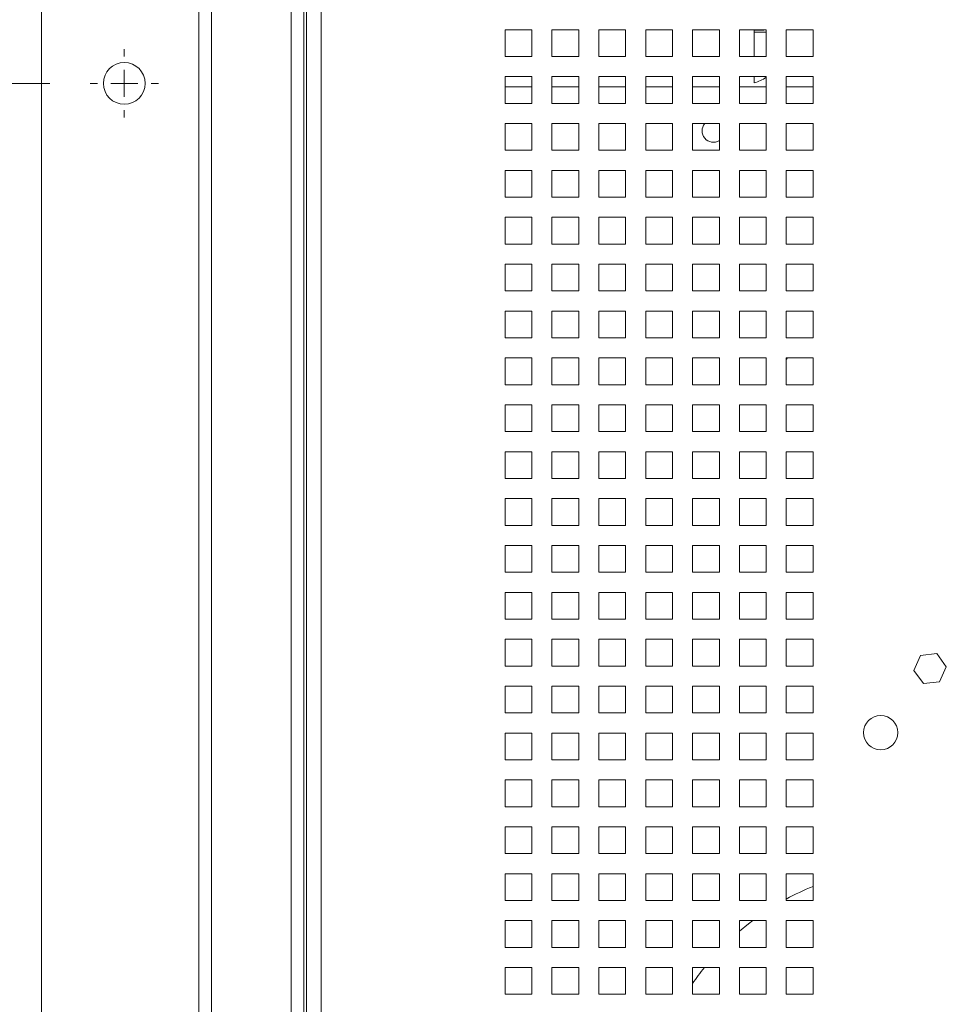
# Model space of a CAD drawing. Header units: inches. Extents: x 1 to 109, y 1 to 85.
# Tile 630 of 656: x 43.57 to 49.34, y 50.42 to 56.54. Entities that reach past the tile are written whole.
import ezdxf

# ---------------------------------------------------------------- set-up
doc = ezdxf.new("R2010")
doc.units = ezdxf.units.IN
doc.header["$MEASUREMENT"] = 0
doc.layers.add('FORMAT', color=7, linetype='Continuous')
doc.styles.add('SLDTEXTSTYLE0', font='GOTHIC.TTF', dxfattribs={"width": 0.913})
doc.dimstyles.new('SLDDIMSTYLE1', dxfattribs={"dimtxt": 0.625, "dimasz": 0.65, "dimexe": 0, "dimexo": 0.0625, "dimgap": 0.15625, "dimtad": 0, "dimtih": 1, "dimtoh": 1, "dimlfac": 1.2, "dimrnd": 1e-09, "dimzin": 12, "dimdsep": 46, "dimtxsty": 'SLDTEXTSTYLE0', "dimblk1": 'NONE', "dimblk2": 'NONE', "dimsah": 1, "dimcen": 0.09, "dimadec": 0, "dimazin": 3, "dimtfac": 1, "dimtofl": 0, "dimtmove": 0, "dimatfit": 3, "dimldrblk": 'NONE', "dimfxl": 1, "dimfrac": 2, "dimtolj": 1, "dimtzin": 12, "dimarcsym": 0})
doc.dimstyles.new('SLDDIMSTYLE3', dxfattribs={"dimtxt": 0.625, "dimasz": 0.65, "dimexe": 0, "dimexo": 0.0625, "dimgap": 0.15625, "dimtad": 0, "dimtih": 1, "dimtoh": 1, "dimlfac": 1.2, "dimrnd": 1e-09, "dimzin": 4, "dimdsep": 46, "dimtxsty": 'SLDTEXTSTYLE0', "dimblk1": 'NONE', "dimblk2": 'NONE', "dimsah": 1, "dimcen": 0.09, "dimadec": 0, "dimazin": 1, "dimtfac": 1, "dimtofl": 0, "dimtmove": 0, "dimatfit": 3, "dimldrblk": 'NONE', "dimfxl": 1, "dimfrac": 2, "dimtolj": 1, "dimtzin": 12, "dimarcsym": 0})

# ---------------------------------------------------------------- blocks, each defined once
blk = doc.blocks.new('_D_13')
at = {"color": 1, "linetype": 'Continuous', "lineweight": 0, "ltscale": 5}
blk.add_line((43.7621, 56.1456), (41.3768, 56.1456), dxfattribs=at)
at = {"color": 1, "linetype": 'Continuous', "lineweight": 0, "ltscale": 5, "char_height": 0.625, "attachment_point": 1, "style": 'SLDTEXTSTYLE0'}
for s, insert in [('2 x ', (37.4671, 56.4479)), ('20.25', (38.7909, 56.4479))]:
    blk.add_mtext(s, dxfattribs=dict(at, insert=insert))
blk = doc.blocks.new('_NONE')
blk = doc.blocks.new('_D_14')
at = {"layer": 'FORMAT', "color": 1, "ltscale": 5}
blk.add_line((43.7621, 60.5206), (41.3768, 60.5206), dxfattribs=at)
at = {"layer": 'FORMAT', "color": 1, "ltscale": 5, "char_height": 0.625, "attachment_point": 1, "style": 'SLDTEXTSTYLE0'}
for s, insert in [('2 X ', (37.3595, 60.8229)), ('25.50', (38.7909, 60.8229))]:
    blk.add_mtext(s, dxfattribs=dict(at, insert=insert))
blk = doc.blocks.new('SW_CENTERMARKSYMBOL_4')
at = {"color": 0, "linetype": 'Continuous', "lineweight": 0, "ltscale": 5}
for p, q in [((0, 0.1667), (0, 0.2133)), ((0, 0), (0, 0.0833)), ((-0.1667, 0), (-0.2133, 0)), ((0, 0), (-0.0833, 0)), ((0, 0), (0, -0.0833)), ((0, 0), (0.0833, 0)), ((0.1667, 0), (0.2133, 0)), ((0, -0.1667), (0, -0.2133))]:
    blk.add_line(p, q, dxfattribs=at)

msp = doc.modelspace()

# ---------------------------------------------------------------- linework, layer by layer
at = {"color": 7, "linetype": 'Continuous', "lineweight": 15, "ltscale": 5}
for p, q in [((43.7096, 62.1519), (43.7096, 39.5144)), ((44.6887, 41.0784), (44.6887, 60.6665)), ((44.7676, 60.6665), (44.7676, 41.0784)), ((45.2635, 41.0784), (45.2635, 60.6665)), ((45.3424, 41.0784), (45.3424, 60.6665)), ((45.3591, 41.0784), (45.3591, 60.6665)), ((45.4502, 41.2223), (45.4502, 60.5376)), ((46.7627, 56.4791), (46.5961, 56.4791)), ((46.5961, 56.4791), (46.5961, 56.3125)), ((46.7627, 56.3125), (46.7627, 56.4791)), ((47.0544, 56.4791), (46.8877, 56.4791)), ((46.8877, 56.4791), (46.8877, 56.3125)), ((47.0544, 56.3125), (47.0544, 56.4791)), ((47.3461, 56.4791), (47.1794, 56.4791)), ((47.1794, 56.4791), (47.1794, 56.3125)), ((47.3461, 56.3125), (47.3461, 56.4791)), ((47.6377, 56.4791), (47.4711, 56.4791)), ((47.4711, 56.4791), (47.4711, 56.3125)), ((47.6377, 56.3125), (47.6377, 56.4791)), ((47.9294, 56.4791), (47.7627, 56.4791)), ((47.7627, 56.4791), (47.7627, 56.3125)), ((47.9294, 56.3125), (47.9294, 56.4791)), ((48.2211, 56.4791), (48.0544, 56.4791)), ((48.0544, 56.4791), (48.0544, 56.3125)), ((48.1442, 56.4791), (48.1453, 56.4766)), ((48.1967, 56.4766), (48.1453, 56.4766)), ((48.1469, 56.4641), (48.1469, 56.4766)), ((48.2211, 56.3125), (48.2211, 56.4791)), ((48.5127, 56.4791), (48.3461, 56.4791)), ((48.3461, 56.4791), (48.3461, 56.3125)), ((48.5127, 56.3125), (48.5127, 56.4791)), ((48.1469, 56.3125), (48.1469, 56.4641)), ((48.1469, 56.4641), (48.2211, 56.4641)), ((46.5961, 56.3125), (46.7627, 56.3125)), ((46.8877, 56.3125), (47.0544, 56.3125)), ((47.1794, 56.3125), (47.3461, 56.3125)), ((47.4711, 56.3125), (47.6377, 56.3125)), ((47.7627, 56.3125), (47.9294, 56.3125)), ((48.0544, 56.3125), (48.2211, 56.3125)), ((48.3461, 56.3125), (48.5127, 56.3125)), ((46.7627, 56.1875), (46.5961, 56.1875)), ((46.5961, 56.1875), (46.5961, 56.0208)), ((46.7627, 56.0208), (46.7627, 56.1875)), ((47.0544, 56.1875), (46.8877, 56.1875)), ((46.8877, 56.1875), (46.8877, 56.0208)), ((47.0544, 56.0208), (47.0544, 56.1875)), ((47.3461, 56.1875), (47.1794, 56.1875)), ((47.1794, 56.1875), (47.1794, 56.0208)), ((47.3461, 56.0208), (47.3461, 56.1875)), ((47.6377, 56.1875), (47.4711, 56.1875)), ((47.4711, 56.1875), (47.4711, 56.0208)), ((47.6377, 56.0208), (47.6377, 56.1875)), ((47.9294, 56.1875), (47.7627, 56.1875)), ((47.7627, 56.1875), (47.7627, 56.0208)), ((47.9294, 56.0208), (47.9294, 56.1875)), ((48.2211, 56.1875), (48.0544, 56.1875)), ((48.0544, 56.1875), (48.0544, 56.0208)), ((48.1469, 56.1486), (48.1469, 56.1875)), ((48.2211, 56.0208), (48.2211, 56.1875)), ((48.5127, 56.1875), (48.3461, 56.1875)), ((48.3461, 56.1875), (48.3461, 56.0208)), ((48.5127, 56.0208), (48.5127, 56.1875)), ((46.7627, 56.1241), (46.5961, 56.1241)), ((47.0544, 56.1241), (46.8877, 56.1241)), ((47.3461, 56.1241), (47.1794, 56.1241)), ((47.6377, 56.1241), (47.4711, 56.1241)), ((47.9294, 56.1241), (47.7627, 56.1241)), ((48.2211, 56.1241), (48.0544, 56.1241)), ((48.5127, 56.1241), (48.3461, 56.1241)), ((46.5961, 56.0208), (46.7627, 56.0208)), ((46.8877, 56.0208), (47.0544, 56.0208)), ((47.1794, 56.0208), (47.3461, 56.0208)), ((47.4711, 56.0208), (47.6377, 56.0208)), ((47.7627, 56.0208), (47.9294, 56.0208)), ((48.0544, 56.0208), (48.2211, 56.0208)), ((48.3461, 56.0208), (48.5127, 56.0208)), ((46.7627, 55.8958), (46.5961, 55.8958)), ((46.5961, 55.8958), (46.5961, 55.7291)), ((46.7627, 55.7291), (46.7627, 55.8958)), ((47.0544, 55.8958), (46.8877, 55.8958)), ((46.8877, 55.8958), (46.8877, 55.7291)), ((47.0544, 55.7291), (47.0544, 55.8958)), ((47.3461, 55.8958), (47.1794, 55.8958)), ((47.1794, 55.8958), (47.1794, 55.7291)), ((47.3461, 55.7291), (47.3461, 55.8958)), ((47.6377, 55.8958), (47.4711, 55.8958)), ((47.4711, 55.8958), (47.4711, 55.7291)), ((47.6377, 55.7291), (47.6377, 55.8958)), ((47.9294, 55.8958), (47.7627, 55.8958)), ((47.7627, 55.8958), (47.7627, 55.7291)), ((47.9294, 55.7291), (47.9294, 55.8958)), ((48.2211, 55.8958), (48.0544, 55.8958)), ((48.0544, 55.8958), (48.0544, 55.7291)), ((48.2211, 55.7291), (48.2211, 55.8958)), ((48.5127, 55.8958), (48.3461, 55.8958)), ((48.3461, 55.8958), (48.3461, 55.7291)), ((48.5127, 55.7291), (48.5127, 55.8958)), ((46.5961, 55.7291), (46.7627, 55.7291)), ((46.8877, 55.7291), (47.0544, 55.7291)), ((47.1794, 55.7291), (47.3461, 55.7291)), ((47.4711, 55.7291), (47.6377, 55.7291)), ((47.7627, 55.7291), (47.9294, 55.7291)), ((48.0544, 55.7291), (48.2211, 55.7291)), ((48.3461, 55.7291), (48.5127, 55.7291)), ((46.7627, 55.6041), (46.5961, 55.6041)), ((46.5961, 55.6041), (46.5961, 55.4375)), ((46.7627, 55.4375), (46.7627, 55.6041)), ((47.0544, 55.6041), (46.8877, 55.6041)), ((46.8877, 55.6041), (46.8877, 55.4375)), ((47.0544, 55.4375), (47.0544, 55.6041)), ((47.3461, 55.6041), (47.1794, 55.6041)), ((47.1794, 55.6041), (47.1794, 55.4375)), ((47.3461, 55.4375), (47.3461, 55.6041)), ((47.6377, 55.6041), (47.4711, 55.6041)), ((47.4711, 55.6041), (47.4711, 55.4375)), ((47.6377, 55.4375), (47.6377, 55.6041)), ((47.9294, 55.6041), (47.7627, 55.6041)), ((47.7627, 55.6041), (47.7627, 55.4375)), ((47.9294, 55.4375), (47.9294, 55.6041)), ((48.2211, 55.6041), (48.0544, 55.6041)), ((48.0544, 55.6041), (48.0544, 55.4375)), ((48.2211, 55.4375), (48.2211, 55.6041)), ((48.5127, 55.6041), (48.3461, 55.6041)), ((48.3461, 55.6041), (48.3461, 55.4375)), ((48.5127, 55.4375), (48.5127, 55.6041)), ((46.5961, 55.4375), (46.7627, 55.4375)), ((46.8877, 55.4375), (47.0544, 55.4375)), ((47.1794, 55.4375), (47.3461, 55.4375)), ((47.4711, 55.4375), (47.6377, 55.4375)), ((47.7627, 55.4375), (47.9294, 55.4375)), ((48.0544, 55.4375), (48.2211, 55.4375)), ((48.3461, 55.4375), (48.5127, 55.4375)), ((46.7627, 55.3125), (46.5961, 55.3125)), ((46.5961, 55.3125), (46.5961, 55.1458)), ((46.7627, 55.1458), (46.7627, 55.3125)), ((47.0544, 55.3125), (46.8877, 55.3125)), ((46.8877, 55.3125), (46.8877, 55.1458)), ((47.0544, 55.1458), (47.0544, 55.3125)), ((47.3461, 55.3125), (47.1794, 55.3125)), ((47.1794, 55.3125), (47.1794, 55.1458)), ((47.3461, 55.1458), (47.3461, 55.3125)), ((47.6377, 55.3125), (47.4711, 55.3125)), ((47.4711, 55.3125), (47.4711, 55.1458)), ((47.6377, 55.1458), (47.6377, 55.3125)), ((47.9294, 55.3125), (47.7627, 55.3125)), ((47.7627, 55.3125), (47.7627, 55.1458)), ((47.9294, 55.1458), (47.9294, 55.3125)), ((48.2211, 55.3125), (48.0544, 55.3125)), ((48.0544, 55.3125), (48.0544, 55.1458)), ((48.2211, 55.1458), (48.2211, 55.3125)), ((48.5127, 55.3125), (48.3461, 55.3125)), ((48.3461, 55.3125), (48.3461, 55.1458)), ((48.5127, 55.1458), (48.5127, 55.3125)), ((46.5961, 55.1458), (46.7627, 55.1458)), ((46.8877, 55.1458), (47.0544, 55.1458)), ((47.1794, 55.1458), (47.3461, 55.1458)), ((47.4711, 55.1458), (47.6377, 55.1458)), ((47.7627, 55.1458), (47.9294, 55.1458)), ((48.0544, 55.1458), (48.2211, 55.1458)), ((48.3461, 55.1458), (48.5127, 55.1458)), ((46.7627, 55.0208), (46.5961, 55.0208)), ((46.5961, 55.0208), (46.5961, 54.8541)), ((46.7627, 54.8541), (46.7627, 55.0208)), ((47.0544, 55.0208), (46.8877, 55.0208)), ((46.8877, 55.0208), (46.8877, 54.8541)), ((47.0544, 54.8541), (47.0544, 55.0208)), ((47.3461, 55.0208), (47.1794, 55.0208)), ((47.1794, 55.0208), (47.1794, 54.8541)), ((47.3461, 54.8541), (47.3461, 55.0208)), ((47.6377, 55.0208), (47.4711, 55.0208)), ((47.4711, 55.0208), (47.4711, 54.8541)), ((47.6377, 54.8541), (47.6377, 55.0208)), ((47.9294, 55.0208), (47.7627, 55.0208)), ((47.7627, 55.0208), (47.7627, 54.8541)), ((47.9294, 54.8541), (47.9294, 55.0208)), ((48.2211, 55.0208), (48.0544, 55.0208)), ((48.0544, 55.0208), (48.0544, 54.8541)), ((48.2211, 54.8541), (48.2211, 55.0208)), ((48.5127, 55.0208), (48.3461, 55.0208)), ((48.3461, 55.0208), (48.3461, 54.8541)), ((48.5127, 54.8541), (48.5127, 55.0208)), ((46.5961, 54.8541), (46.7627, 54.8541)), ((46.8877, 54.8541), (47.0544, 54.8541)), ((47.1794, 54.8541), (47.3461, 54.8541)), ((47.4711, 54.8541), (47.6377, 54.8541)), ((47.7627, 54.8541), (47.9294, 54.8541)), ((48.0544, 54.8541), (48.2211, 54.8541)), ((48.3461, 54.8541), (48.5127, 54.8541)), ((46.7627, 54.7291), (46.5961, 54.7291)), ((46.5961, 54.7291), (46.5961, 54.5625)), ((46.7627, 54.5625), (46.7627, 54.7291)), ((47.0544, 54.7291), (46.8877, 54.7291)), ((46.8877, 54.7291), (46.8877, 54.5625)), ((47.0544, 54.5625), (47.0544, 54.7291)), ((47.3461, 54.7291), (47.1794, 54.7291)), ((47.1794, 54.7291), (47.1794, 54.5625)), ((47.3461, 54.5625), (47.3461, 54.7291)), ((47.6377, 54.7291), (47.4711, 54.7291)), ((47.4711, 54.7291), (47.4711, 54.5625)), ((47.6377, 54.5625), (47.6377, 54.7291)), ((47.9294, 54.7291), (47.7627, 54.7291)), ((47.7627, 54.7291), (47.7627, 54.5625)), ((47.9294, 54.5625), (47.9294, 54.7291)), ((48.2211, 54.7291), (48.0544, 54.7291)), ((48.0544, 54.7291), (48.0544, 54.5625)), ((48.2211, 54.5625), (48.2211, 54.7291)), ((48.5127, 54.7291), (48.3461, 54.7291)), ((48.3461, 54.7291), (48.3461, 54.5625)), ((48.5127, 54.5625), (48.5127, 54.7291)), ((46.5961, 54.5625), (46.7627, 54.5625)), ((46.8877, 54.5625), (47.0544, 54.5625)), ((47.1794, 54.5625), (47.3461, 54.5625)), ((47.4711, 54.5625), (47.6377, 54.5625)), ((47.7627, 54.5625), (47.9294, 54.5625)), ((48.0544, 54.5625), (48.2211, 54.5625)), ((48.3461, 54.5625), (48.5127, 54.5625)), ((46.7627, 54.4375), (46.5961, 54.4375)), ((46.5961, 54.4375), (46.5961, 54.2708)), ((46.7627, 54.2708), (46.7627, 54.4375)), ((47.0544, 54.4375), (46.8877, 54.4375)), ((46.8877, 54.4375), (46.8877, 54.2708)), ((47.0544, 54.2708), (47.0544, 54.4375)), ((47.3461, 54.4375), (47.1794, 54.4375)), ((47.1794, 54.4375), (47.1794, 54.2708)), ((47.3461, 54.2708), (47.3461, 54.4375)), ((47.6377, 54.4375), (47.4711, 54.4375)), ((47.4711, 54.4375), (47.4711, 54.2708)), ((47.6377, 54.2708), (47.6377, 54.4375)), ((47.9294, 54.4375), (47.7627, 54.4375)), ((47.7627, 54.4375), (47.7627, 54.2708)), ((47.9294, 54.2708), (47.9294, 54.4375)), ((48.2211, 54.4375), (48.0544, 54.4375)), ((48.0544, 54.4375), (48.0544, 54.2708)), ((48.2211, 54.2708), (48.2211, 54.4375)), ((48.3542, 54.4375), (48.3461, 54.4281)), ((48.5127, 54.4375), (48.3461, 54.4375)), ((48.3461, 54.4375), (48.3461, 54.2708)), ((48.5127, 54.2708), (48.5127, 54.4375)), ((46.5961, 54.2708), (46.7627, 54.2708)), ((46.8877, 54.2708), (47.0544, 54.2708)), ((47.1794, 54.2708), (47.3461, 54.2708)), ((47.4711, 54.2708), (47.6377, 54.2708)), ((47.7627, 54.2708), (47.9294, 54.2708)), ((48.0544, 54.2708), (48.2211, 54.2708)), ((48.3461, 54.2708), (48.5127, 54.2708)), ((46.7627, 54.1458), (46.5961, 54.1458)), ((46.5961, 54.1458), (46.5961, 53.9791)), ((46.7627, 53.9791), (46.7627, 54.1458)), ((47.0544, 54.1458), (46.8877, 54.1458)), ((46.8877, 54.1458), (46.8877, 53.9791)), ((47.0544, 53.9791), (47.0544, 54.1458)), ((47.3461, 54.1458), (47.1794, 54.1458)), ((47.1794, 54.1458), (47.1794, 53.9791)), ((47.3461, 53.9791), (47.3461, 54.1458)), ((47.6377, 54.1458), (47.4711, 54.1458)), ((47.4711, 54.1458), (47.4711, 53.9791)), ((47.6377, 53.9791), (47.6377, 54.1458)), ((47.9294, 54.1458), (47.7627, 54.1458)), ((47.7627, 54.1458), (47.7627, 53.9791)), ((47.9294, 53.9791), (47.9294, 54.1458)), ((48.2211, 54.1458), (48.0544, 54.1458)), ((48.0544, 54.1458), (48.0544, 53.9791)), ((48.2211, 53.9791), (48.2211, 54.1458)), ((48.5127, 54.1458), (48.3461, 54.1458)), ((48.3461, 54.1458), (48.3461, 53.9791)), ((48.5127, 53.9791), (48.5127, 54.1458)), ((46.5961, 53.9791), (46.7627, 53.9791)), ((46.8877, 53.9791), (47.0544, 53.9791)), ((47.1794, 53.9791), (47.3461, 53.9791)), ((47.4711, 53.9791), (47.6377, 53.9791)), ((47.7627, 53.9791), (47.9294, 53.9791)), ((48.0544, 53.9791), (48.2211, 53.9791)), ((48.3461, 53.9791), (48.5127, 53.9791)), ((46.7627, 53.8541), (46.5961, 53.8541)), ((46.5961, 53.8541), (46.5961, 53.6875)), ((46.7627, 53.6875), (46.7627, 53.8541)), ((47.0544, 53.8541), (46.8877, 53.8541)), ((46.8877, 53.8541), (46.8877, 53.6875)), ((47.0544, 53.6875), (47.0544, 53.8541)), ((47.3461, 53.8541), (47.1794, 53.8541)), ((47.1794, 53.8541), (47.1794, 53.6875)), ((47.3461, 53.6875), (47.3461, 53.8541)), ((47.6377, 53.8541), (47.4711, 53.8541)), ((47.4711, 53.8541), (47.4711, 53.6875)), ((47.6377, 53.6875), (47.6377, 53.8541)), ((47.9294, 53.8541), (47.7627, 53.8541)), ((47.7627, 53.8541), (47.7627, 53.6875)), ((47.9294, 53.6875), (47.9294, 53.8541)), ((48.2211, 53.8541), (48.0544, 53.8541)), ((48.0544, 53.8541), (48.0544, 53.6875)), ((48.2211, 53.6875), (48.2211, 53.8541)), ((48.5127, 53.8541), (48.3461, 53.8541)), ((48.3461, 53.8541), (48.3461, 53.6875)), ((48.5127, 53.6875), (48.5127, 53.8541)), ((46.5961, 53.6875), (46.7627, 53.6875)), ((46.8877, 53.6875), (47.0544, 53.6875)), ((47.1794, 53.6875), (47.3461, 53.6875)), ((47.4711, 53.6875), (47.6377, 53.6875)), ((47.7627, 53.6875), (47.9294, 53.6875)), ((48.0544, 53.6875), (48.2211, 53.6875)), ((48.3461, 53.6875), (48.5127, 53.6875)), ((46.7627, 53.5625), (46.5961, 53.5625)), ((46.5961, 53.5625), (46.5961, 53.3958)), ((46.7627, 53.3958), (46.7627, 53.5625)), ((47.0544, 53.5625), (46.8877, 53.5625)), ((46.8877, 53.5625), (46.8877, 53.3958)), ((47.0544, 53.3958), (47.0544, 53.5625)), ((47.3461, 53.5625), (47.1794, 53.5625)), ((47.1794, 53.5625), (47.1794, 53.3958)), ((47.3461, 53.3958), (47.3461, 53.5625)), ((47.6377, 53.5625), (47.4711, 53.5625)), ((47.4711, 53.5625), (47.4711, 53.3958)), ((47.6377, 53.3958), (47.6377, 53.5625)), ((47.9294, 53.5625), (47.7627, 53.5625)), ((47.7627, 53.5625), (47.7627, 53.3958)), ((47.9294, 53.3958), (47.9294, 53.5625)), ((48.2211, 53.5625), (48.0544, 53.5625)), ((48.0544, 53.5625), (48.0544, 53.3958)), ((48.2211, 53.3958), (48.2211, 53.5625)), ((48.5127, 53.5625), (48.3461, 53.5625)), ((48.3461, 53.5625), (48.3461, 53.3958)), ((48.5127, 53.3958), (48.5127, 53.5625)), ((46.5961, 53.3958), (46.7627, 53.3958)), ((46.8877, 53.3958), (47.0544, 53.3958)), ((47.1794, 53.3958), (47.3461, 53.3958)), ((47.4711, 53.3958), (47.6377, 53.3958)), ((47.7627, 53.3958), (47.9294, 53.3958)), ((48.0544, 53.3958), (48.2211, 53.3958)), ((48.3461, 53.3958), (48.5127, 53.3958)), ((46.7627, 53.2708), (46.5961, 53.2708)), ((46.5961, 53.2708), (46.5961, 53.1041)), ((46.7627, 53.1041), (46.7627, 53.2708)), ((47.0544, 53.2708), (46.8877, 53.2708)), ((46.8877, 53.2708), (46.8877, 53.1041)), ((47.0544, 53.1041), (47.0544, 53.2708)), ((47.3461, 53.2708), (47.1794, 53.2708)), ((47.1794, 53.2708), (47.1794, 53.1041)), ((47.3461, 53.1041), (47.3461, 53.2708)), ((47.6377, 53.2708), (47.4711, 53.2708)), ((47.4711, 53.2708), (47.4711, 53.1041)), ((47.6377, 53.1041), (47.6377, 53.2708)), ((47.9294, 53.2708), (47.7627, 53.2708)), ((47.7627, 53.2708), (47.7627, 53.1041)), ((47.9294, 53.1041), (47.9294, 53.2708)), ((48.2211, 53.2708), (48.0544, 53.2708)), ((48.0544, 53.2708), (48.0544, 53.1041)), ((48.2211, 53.1041), (48.2211, 53.2708)), ((48.5127, 53.2708), (48.3461, 53.2708)), ((48.3461, 53.2708), (48.3461, 53.1041)), ((48.5127, 53.1041), (48.5127, 53.2708)), ((46.5961, 53.1041), (46.7627, 53.1041)), ((46.8877, 53.1041), (47.0544, 53.1041)), ((47.1794, 53.1041), (47.3461, 53.1041)), ((47.4711, 53.1041), (47.6377, 53.1041)), ((47.7627, 53.1041), (47.9294, 53.1041)), ((48.0544, 53.1041), (48.2211, 53.1041)), ((48.3461, 53.1041), (48.5127, 53.1041)), ((46.7627, 52.9791), (46.5961, 52.9791)), ((46.5961, 52.9791), (46.5961, 52.8125)), ((46.7627, 52.8125), (46.7627, 52.9791)), ((47.0544, 52.9791), (46.8877, 52.9791)), ((46.8877, 52.9791), (46.8877, 52.8125)), ((47.0544, 52.8125), (47.0544, 52.9791)), ((47.3461, 52.9791), (47.1794, 52.9791)), ((47.1794, 52.9791), (47.1794, 52.8125)), ((47.3461, 52.8125), (47.3461, 52.9791)), ((47.6377, 52.9791), (47.4711, 52.9791)), ((47.4711, 52.9791), (47.4711, 52.8125)), ((47.6377, 52.8125), (47.6377, 52.9791)), ((47.9294, 52.9791), (47.7627, 52.9791)), ((47.7627, 52.9791), (47.7627, 52.8125)), ((47.9294, 52.8125), (47.9294, 52.9791)), ((48.2211, 52.9791), (48.0544, 52.9791)), ((48.0544, 52.9791), (48.0544, 52.8125)), ((48.2211, 52.8125), (48.2211, 52.9791)), ((48.5127, 52.9791), (48.3461, 52.9791)), ((48.3461, 52.9791), (48.3461, 52.8125)), ((48.5127, 52.8125), (48.5127, 52.9791)), ((46.5961, 52.8125), (46.7627, 52.8125)), ((46.8877, 52.8125), (47.0544, 52.8125)), ((47.1794, 52.8125), (47.3461, 52.8125)), ((47.4711, 52.8125), (47.6377, 52.8125)), ((47.7627, 52.8125), (47.9294, 52.8125)), ((48.0544, 52.8125), (48.2211, 52.8125)), ((48.3461, 52.8125), (48.5127, 52.8125)), ((46.7627, 52.6875), (46.5961, 52.6875)), ((46.5961, 52.6875), (46.5961, 52.5208)), ((46.7627, 52.5208), (46.7627, 52.6875)), ((47.0544, 52.6875), (46.8877, 52.6875)), ((46.8877, 52.6875), (46.8877, 52.5208)), ((47.0544, 52.5208), (47.0544, 52.6875)), ((47.3461, 52.6875), (47.1794, 52.6875)), ((47.1794, 52.6875), (47.1794, 52.5208)), ((47.3461, 52.5208), (47.3461, 52.6875)), ((47.6377, 52.6875), (47.4711, 52.6875)), ((47.4711, 52.6875), (47.4711, 52.5208)), ((47.6377, 52.5208), (47.6377, 52.6875)), ((47.9294, 52.6875), (47.7627, 52.6875)), ((47.7627, 52.6875), (47.7627, 52.5208)), ((47.9294, 52.5208), (47.9294, 52.6875)), ((48.2211, 52.6875), (48.0544, 52.6875)), ((48.0544, 52.6875), (48.0544, 52.5208)), ((48.2211, 52.5208), (48.2211, 52.6875)), ((48.5127, 52.6875), (48.3461, 52.6875)), ((48.3461, 52.6875), (48.3461, 52.5208)), ((48.5127, 52.5208), (48.5127, 52.6875)), ((49.181, 52.5873), (49.1394, 52.4941)), ((49.2824, 52.5979), (49.181, 52.5873)), ((49.3423, 52.5153), (49.2824, 52.5979)), ((46.5961, 52.5208), (46.7627, 52.5208)), ((46.8877, 52.5208), (47.0544, 52.5208)), ((47.1794, 52.5208), (47.3461, 52.5208)), ((47.4711, 52.5208), (47.6377, 52.5208)), ((47.7627, 52.5208), (47.9294, 52.5208)), ((48.0544, 52.5208), (48.2211, 52.5208)), ((48.3461, 52.5208), (48.5127, 52.5208)), ((49.1394, 52.4941), (49.1994, 52.4115)), ((49.3008, 52.4222), (49.3423, 52.5153)), ((46.7627, 52.3958), (46.5961, 52.3958)), ((46.5961, 52.3958), (46.5961, 52.2291)), ((46.7627, 52.2291), (46.7627, 52.3958)), ((47.0544, 52.3958), (46.8877, 52.3958)), ((46.8877, 52.3958), (46.8877, 52.2291)), ((47.0544, 52.2291), (47.0544, 52.3958)), ((47.3461, 52.3958), (47.1794, 52.3958)), ((47.1794, 52.3958), (47.1794, 52.2291)), ((47.3461, 52.2291), (47.3461, 52.3958)), ((47.6377, 52.3958), (47.4711, 52.3958)), ((47.4711, 52.3958), (47.4711, 52.2291)), ((47.6377, 52.2291), (47.6377, 52.3958)), ((47.9294, 52.3958), (47.7627, 52.3958)), ((47.7627, 52.3958), (47.7627, 52.2291)), ((47.9294, 52.2291), (47.9294, 52.3958)), ((48.2211, 52.3958), (48.0544, 52.3958)), ((48.0544, 52.3958), (48.0544, 52.2291)), ((48.2211, 52.2291), (48.2211, 52.3958)), ((48.5127, 52.3958), (48.3461, 52.3958)), ((48.3461, 52.3958), (48.3461, 52.2291)), ((48.5127, 52.2291), (48.5127, 52.3958)), ((49.1994, 52.4115), (49.3008, 52.4222)), ((46.5961, 52.2291), (46.7627, 52.2291)), ((46.8877, 52.2291), (47.0544, 52.2291)), ((47.1794, 52.2291), (47.3461, 52.2291)), ((47.4711, 52.2291), (47.6377, 52.2291)), ((47.7627, 52.2291), (47.9294, 52.2291)), ((48.0544, 52.2291), (48.2211, 52.2291)), ((48.3461, 52.2291), (48.5127, 52.2291)), ((46.7627, 52.1041), (46.5961, 52.1041)), ((46.5961, 52.1041), (46.5961, 51.9375)), ((46.7627, 51.9375), (46.7627, 52.1041)), ((47.0544, 52.1041), (46.8877, 52.1041)), ((46.8877, 52.1041), (46.8877, 51.9375)), ((47.0544, 51.9375), (47.0544, 52.1041)), ((47.3461, 52.1041), (47.1794, 52.1041)), ((47.1794, 52.1041), (47.1794, 51.9375)), ((47.3461, 51.9375), (47.3461, 52.1041)), ((47.6377, 52.1041), (47.4711, 52.1041)), ((47.4711, 52.1041), (47.4711, 51.9375)), ((47.6377, 51.9375), (47.6377, 52.1041)), ((47.9294, 52.1041), (47.7627, 52.1041)), ((47.7627, 52.1041), (47.7627, 51.9375)), ((47.9294, 51.9375), (47.9294, 52.1041)), ((48.2211, 52.1041), (48.0544, 52.1041)), ((48.0544, 52.1041), (48.0544, 51.9375)), ((48.2211, 51.9375), (48.2211, 52.1041)), ((48.5127, 52.1041), (48.3461, 52.1041)), ((48.3461, 52.1041), (48.3461, 51.9375)), ((48.5127, 51.9375), (48.5127, 52.1041)), ((46.5961, 51.9375), (46.7627, 51.9375)), ((46.8877, 51.9375), (47.0544, 51.9375)), ((47.1794, 51.9375), (47.3461, 51.9375)), ((47.4711, 51.9375), (47.6377, 51.9375)), ((47.7627, 51.9375), (47.9294, 51.9375)), ((48.0544, 51.9375), (48.2211, 51.9375)), ((48.3461, 51.9375), (48.5127, 51.9375)), ((46.7627, 51.8125), (46.5961, 51.8125)), ((46.5961, 51.8125), (46.5961, 51.6458)), ((46.7627, 51.6458), (46.7627, 51.8125)), ((47.0544, 51.8125), (46.8877, 51.8125)), ((46.8877, 51.8125), (46.8877, 51.6458)), ((47.0544, 51.6458), (47.0544, 51.8125)), ((47.3461, 51.8125), (47.1794, 51.8125)), ((47.1794, 51.8125), (47.1794, 51.6458)), ((47.3461, 51.6458), (47.3461, 51.8125)), ((47.6377, 51.8125), (47.4711, 51.8125)), ((47.4711, 51.8125), (47.4711, 51.6458)), ((47.6377, 51.6458), (47.6377, 51.8125)), ((47.9294, 51.8125), (47.7627, 51.8125)), ((47.7627, 51.8125), (47.7627, 51.6458)), ((47.9294, 51.6458), (47.9294, 51.8125)), ((48.2211, 51.8125), (48.0544, 51.8125)), ((48.0544, 51.8125), (48.0544, 51.6458)), ((48.2211, 51.6458), (48.2211, 51.8125)), ((48.5127, 51.8125), (48.3461, 51.8125)), ((48.3461, 51.8125), (48.3461, 51.6458)), ((48.5127, 51.6458), (48.5127, 51.8125)), ((46.5961, 51.6458), (46.7627, 51.6458)), ((46.8877, 51.6458), (47.0544, 51.6458)), ((47.1794, 51.6458), (47.3461, 51.6458)), ((47.4711, 51.6458), (47.6377, 51.6458)), ((47.7627, 51.6458), (47.9294, 51.6458)), ((48.0544, 51.6458), (48.2211, 51.6458)), ((48.3461, 51.6458), (48.5127, 51.6458)), ((46.7627, 51.5208), (46.5961, 51.5208)), ((46.5961, 51.5208), (46.5961, 51.3541)), ((46.7627, 51.3541), (46.7627, 51.5208)), ((47.0544, 51.5208), (46.8877, 51.5208)), ((46.8877, 51.5208), (46.8877, 51.3541)), ((47.0544, 51.3541), (47.0544, 51.5208)), ((47.3461, 51.5208), (47.1794, 51.5208)), ((47.1794, 51.5208), (47.1794, 51.3541)), ((47.3461, 51.3541), (47.3461, 51.5208)), ((47.6377, 51.5208), (47.4711, 51.5208)), ((47.4711, 51.5208), (47.4711, 51.3541)), ((47.6377, 51.3541), (47.6377, 51.5208)), ((47.9294, 51.5208), (47.7627, 51.5208)), ((47.7627, 51.5208), (47.7627, 51.3541)), ((47.9294, 51.3541), (47.9294, 51.5208)), ((48.2211, 51.5208), (48.0544, 51.5208)), ((48.0544, 51.5208), (48.0544, 51.3541)), ((48.2211, 51.3541), (48.2211, 51.5208)), ((48.5127, 51.5208), (48.3461, 51.5208)), ((48.3461, 51.5208), (48.3461, 51.3541)), ((48.5127, 51.3541), (48.5127, 51.5208)), ((46.5961, 51.3541), (46.7627, 51.3541)), ((46.8877, 51.3541), (47.0544, 51.3541)), ((47.1794, 51.3541), (47.3461, 51.3541)), ((47.4711, 51.3541), (47.6377, 51.3541)), ((47.7627, 51.3541), (47.9294, 51.3541)), ((48.0544, 51.3541), (48.2211, 51.3541)), ((48.3461, 51.3541), (48.5127, 51.3541)), ((46.7627, 51.2291), (46.5961, 51.2291)), ((46.5961, 51.2291), (46.5961, 51.0625)), ((46.7627, 51.0625), (46.7627, 51.2291)), ((47.0544, 51.2291), (46.8877, 51.2291)), ((46.8877, 51.2291), (46.8877, 51.0625)), ((47.0544, 51.0625), (47.0544, 51.2291)), ((47.3461, 51.2291), (47.1794, 51.2291)), ((47.1794, 51.2291), (47.1794, 51.0625)), ((47.3461, 51.0625), (47.3461, 51.2291)), ((47.6377, 51.2291), (47.4711, 51.2291)), ((47.4711, 51.2291), (47.4711, 51.0625)), ((47.6377, 51.0625), (47.6377, 51.2291)), ((47.9294, 51.2291), (47.7627, 51.2291)), ((47.7627, 51.2291), (47.7627, 51.0625)), ((47.9294, 51.0625), (47.9294, 51.2291)), ((48.2211, 51.2291), (48.0544, 51.2291)), ((48.0544, 51.2291), (48.0544, 51.0625)), ((48.2211, 51.0625), (48.2211, 51.2291)), ((48.5127, 51.2291), (48.3461, 51.2291)), ((48.3461, 51.2291), (48.3461, 51.0625)), ((48.5127, 51.0625), (48.5127, 51.2291)), ((46.5961, 51.0625), (46.7627, 51.0625)), ((46.8877, 51.0625), (47.0544, 51.0625)), ((47.1794, 51.0625), (47.3461, 51.0625)), ((47.4711, 51.0625), (47.6377, 51.0625)), ((47.7627, 51.0625), (47.9294, 51.0625)), ((48.0544, 51.0625), (48.2211, 51.0625)), ((48.3461, 51.0625), (48.5127, 51.0625)), ((46.7627, 50.9375), (46.5961, 50.9375)), ((46.5961, 50.9375), (46.5961, 50.7708)), ((46.7627, 50.7708), (46.7627, 50.9375)), ((47.0544, 50.9375), (46.8877, 50.9375)), ((46.8877, 50.9375), (46.8877, 50.7708)), ((47.0544, 50.7708), (47.0544, 50.9375)), ((47.3461, 50.9375), (47.1794, 50.9375)), ((47.1794, 50.9375), (47.1794, 50.7708)), ((47.3461, 50.7708), (47.3461, 50.9375)), ((47.6377, 50.9375), (47.4711, 50.9375)), ((47.4711, 50.9375), (47.4711, 50.7708)), ((47.6377, 50.7708), (47.6377, 50.9375)), ((47.9294, 50.9375), (47.7627, 50.9375)), ((47.7627, 50.9375), (47.7627, 50.7708)), ((47.9294, 50.7708), (47.9294, 50.9375)), ((48.2211, 50.9375), (48.0544, 50.9375)), ((48.0544, 50.9375), (48.0544, 50.7708)), ((48.2211, 50.7708), (48.2211, 50.9375)), ((48.5127, 50.9375), (48.3461, 50.9375)), ((48.3461, 50.9375), (48.3461, 50.7708)), ((48.5127, 50.7708), (48.5127, 50.9375)), ((46.5961, 50.7708), (46.7627, 50.7708)), ((46.8877, 50.7708), (47.0544, 50.7708)), ((47.1794, 50.7708), (47.3461, 50.7708)), ((47.4711, 50.7708), (47.6377, 50.7708)), ((47.7627, 50.7708), (47.9294, 50.7708)), ((48.0544, 50.7708), (48.2211, 50.7708)), ((48.3461, 50.7708), (48.5127, 50.7708)), ((46.7627, 50.6458), (46.5961, 50.6458)), ((46.5961, 50.6458), (46.5961, 50.4791)), ((46.7627, 50.4791), (46.7627, 50.6458)), ((47.0544, 50.6458), (46.8877, 50.6458)), ((46.8877, 50.6458), (46.8877, 50.4791)), ((47.0544, 50.4791), (47.0544, 50.6458)), ((47.3461, 50.6458), (47.1794, 50.6458)), ((47.1794, 50.6458), (47.1794, 50.4791)), ((47.3461, 50.4791), (47.3461, 50.6458)), ((47.6377, 50.6458), (47.4711, 50.6458)), ((47.4711, 50.6458), (47.4711, 50.4791)), ((47.6377, 50.4791), (47.6377, 50.6458)), ((47.9294, 50.6458), (47.7627, 50.6458)), ((47.7627, 50.6458), (47.7627, 50.4791)), ((47.9294, 50.4791), (47.9294, 50.6458)), ((48.2211, 50.6458), (48.0544, 50.6458)), ((48.0544, 50.6458), (48.0544, 50.4791)), ((48.2211, 50.4791), (48.2211, 50.6458)), ((48.5127, 50.6458), (48.3461, 50.6458)), ((48.3461, 50.6458), (48.3461, 50.4791)), ((48.5127, 50.4791), (48.5127, 50.6458)), ((46.5961, 50.4791), (46.7627, 50.4791)), ((46.8877, 50.4791), (47.0544, 50.4791)), ((47.1794, 50.4791), (47.3461, 50.4791)), ((47.4711, 50.4791), (47.6377, 50.4791)), ((47.7627, 50.4791), (47.9294, 50.4791)), ((48.0544, 50.4791), (48.2211, 50.4791)), ((48.3461, 50.4791), (48.5127, 50.4791))]:
    msp.add_line(p, q, dxfattribs=at)
at = {"color": 7, "linetype": 'Continuous', "lineweight": 15, "ltscale": 5, "flags": 128}
for points in [[(48.2125, 56.4791), (48.2065, 56.4775), (48.1967, 56.4766)], [(48.137, 50.9375), (48.11, 50.9168), (48.0544, 50.8712)]]:
    msp.add_lwpolyline(points, dxfattribs=at)
at = {"color": 7, "linetype": 'Continuous', "lineweight": 15, "ltscale": 25}
for centre, radius in [((44.2254, 56.1456), 0.13), ((48.9338, 52.1068), 0.1067)]:
    msp.add_circle(centre, radius, dxfattribs=at)
for centre, radius, start, end in [((48.0805, 56.3887), 0.2491, 285.4788, 304.36512), ((47.8929, 55.8498), 0.0708, 139.50273, 301.01712), ((49.1379, 49.6048), 1.6667, 112.03011, 118.36545), ((49.1379, 49.6048), 1.6667, 141.34717, 145.59799)]:
    msp.add_arc(centre, radius, start, end, dxfattribs=at)

# ---------------------------------------------------------------- block references
at = {"color": 1, "linetype": 'Continuous', "lineweight": 0, "ltscale": 5}
msp.add_blockref('SW_CENTERMARKSYMBOL_4', (44.2254, 56.1456), dxfattribs=at)

# ---------------------------------------------------------------- dimensions: what is measured, and where the dimension line sits
dim = msp.add_ordinate_dim(feature_location=(44.0121, 56.1456), offset=(-2.6352, 0), dtype=0, origin=(44.7676, 39.2709), text='2 x <>', dimstyle='SLDDIMSTYLE1', dxfattribs=at)
dim.commit()
dim.dimension.update_dxf_attribs({"geometry": '_D_13', "text_midpoint": (39.422, 56.1456)})
at = {"layer": 'FORMAT', "color": 1, "ltscale": 5}
dim = msp.add_ordinate_dim(feature_location=(44.0121, 60.5206), offset=(-2.6352, 0), dtype=0, origin=(44.7676, 39.2709), text='2 X <>', dimstyle='SLDDIMSTYLE3', dxfattribs=at)
dim.commit()
dim.dimension.update_dxf_attribs({"geometry": '_D_14', "text_midpoint": (39.3681, 60.5206)})

doc.saveas('drawing.dxf')
